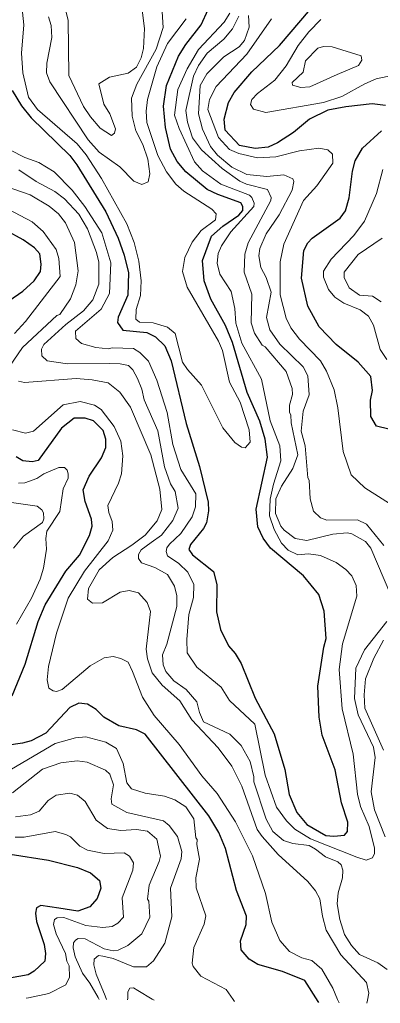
# Model space of a CAD drawing. Extents: x 673.6 to 698.9, y 7012 to 7040.1.
# Drawn here: x 683.856 to 684.692, y 7012.193 to 7014.47 of the extents above; entities that cross this region are included whole.
import ezdxf

# ---------------------------------------------------------------- set-up
doc = ezdxf.new("R2010")
doc.units = 0
doc.header["$LTSCALE"] = 0.032
doc.layers.add('1', color=7, linetype='Continuous', lineweight=25)
doc.layers.add('2', color=7, linetype='Continuous', lineweight=13)

msp = doc.modelspace()

# ---------------------------------------------------------------- linework, layer by layer
at = {"layer": '1'}
for points in [[(684.3398, 7013.0204), (684.3554, 7013.0025), (684.3696, 7012.9792), (684.4017, 7012.8987), (684.4459, 7012.8168), (684.4704, 7012.7336), (684.4804, 7012.6758), (684.4987, 7012.6341), (684.5213, 7012.6067), (684.5659, 7012.581), (684.5842, 7012.5794), (684.6091, 7012.5822), (684.6159, 7012.5901), (684.6167, 7012.6117), (684.6019, 7012.6566), (684.5871, 7012.7334), (684.5573, 7012.8135), (684.5502, 7012.855), (684.547, 7012.9269), (684.5609, 7013.0169), (684.5667, 7013.0374), (684.5619, 7013.1006), (684.5496, 7013.1386), (684.5138, 7013.1819), (684.4372, 7013.2461), (684.4207, 7013.2692), (684.4077, 7013.2958), (684.4041, 7013.3365), (684.4301, 7013.4569), (684.4246, 7013.4985), (684.4129, 7013.5403), (684.383, 7013.6069), (684.3491, 7013.7221), (684.3333, 7013.7618), (684.2988, 7013.8226), (684.2838, 7013.8653), (684.28, 7013.9122), (684.3008, 7013.9682), (684.3271, 7013.9913), (684.364, 7014.017), (684.3733, 7014.0275), (684.3732, 7014.0374), (684.3689, 7014.0454), (684.3151, 7014.0646), (684.2903, 7014.0768), (684.2412, 7014.1177), (684.221, 7014.1411), (684.2056, 7014.1701), (684.1937, 7014.2199), (684.1896, 7014.269), (684.1963, 7014.3171), (684.2244, 7014.3855), (684.241, 7014.4118), (684.2768, 7014.4574), (684.293, 7014.4928)], [(684.7039, 7014.2713), (684.673, 7014.2746), (684.6123, 7014.268), (684.57, 7014.2598), (684.5276, 7014.2394), (684.4904, 7014.2083), (684.4537, 7014.1844), (684.4323, 7014.1745), (684.402, 7014.1713), (684.3652, 7014.1784), (684.3325, 7014.2138), (684.3301, 7014.2396), (684.3398, 7014.2775), (684.3533, 7014.3012), (684.3941, 7014.3485), (684.458, 7014.4098), (684.5301, 7014.4942)], [(683.8386, 7014.3059), (683.8599, 7014.2705), (683.8824, 7014.2422), (683.972, 7014.1551), (683.9885, 7014.1337), (684.0557, 7014.0245), (684.0845, 7013.9636), (684.0984, 7013.9242), (684.1081, 7013.8834), (684.1064, 7013.8322), (684.0843, 7013.7812), (684.0829, 7013.7688), (684.0953, 7013.7509), (684.1505, 7013.7453), (684.1706, 7013.7355), (684.1921, 7013.7145), (684.207, 7013.6795), (684.2421, 7013.535), (684.2731, 7013.4356), (684.293, 7013.3526), (684.2938, 7013.3324), (684.2887, 7013.3047), (684.282, 7013.2915), (684.2517, 7013.2547), (684.2482, 7013.2429), (684.2564, 7013.2307)], [(684.7118, 7013.522), (684.6832, 7013.5288), (684.6702, 7013.551), (684.6694, 7013.5888), (684.6735, 7013.611), (684.67, 7013.6438), (684.6406, 7013.6764), (684.5897, 7013.7174), (684.5505, 7013.7582), (684.5238, 7013.8066), (684.5092, 7013.8715), (684.5148, 7013.9351), (684.5235, 7013.9532), (684.5339, 7013.9638), (684.5987, 7014.01), (684.6114, 7014.0273), (684.6195, 7014.0569), (684.6274, 7014.1192), (684.6339, 7014.1427), (684.6506, 7014.1718), (684.6948, 7014.2122)], [(683.8305, 7013.8189), (683.863, 7013.8413), (683.8893, 7013.8651), (683.904, 7013.887), (683.906, 7013.9035), (683.9028, 7013.9276), (683.8901, 7013.9412), (683.8641, 7013.9603), (683.825, 7013.9814)], [(683.8388, 7012.9043), (683.8685, 7012.978), (683.8986, 7013.0765), (683.9152, 7013.1147), (683.9633, 7013.1928), (683.9945, 7013.2298), (684.0179, 7013.2752), (684.0242, 7013.2968), (684.0223, 7013.3137), (684.0078, 7013.3546), (684.0031, 7013.3816), (684.0173, 7013.4126), (684.0459, 7013.4556), (684.0555, 7013.4795), (684.0555, 7013.4984), (684.0497, 7013.5186), (684.0273, 7013.5412), (684.0079, 7013.5473), (683.9823, 7013.5474), (683.9529, 7013.5239), (683.8988, 7013.4491), (683.885, 7013.4463), (683.8635, 7013.4487), (683.8477, 7013.4578)], [(684.2564, 7013.2307), (684.3054, 7013.192), (684.3128, 7013.1619), (684.312, 7013.0992), (684.3212, 7013.0581), (684.3398, 7013.0204)], [(684.5491, 7012.1942), (684.5475, 7012.1968), (684.5172, 7012.2456), (684.4652, 7012.2661), (684.4077, 7012.2825), (684.3877, 7012.2946), (684.3695, 7012.3162), (684.3679, 7012.3369), (684.3809, 7012.3751), (684.3818, 7012.394), (684.3582, 7012.4535), (684.3332, 7012.5509), (684.3179, 7012.588), (684.2945, 7012.6264), (684.1472, 7012.8153), (684.127, 7012.8258), (684.0861, 7012.835), (684.0513, 7012.8549), (684.0334, 7012.8731), (684.0132, 7012.8848), (683.9932, 7012.8873), (683.9722, 7012.8773), (683.9165, 7012.8182), (683.8827, 7012.8002), (683.8625, 7012.7945), (683.8252, 7012.7898)], [(683.8341, 7012.5382), (683.9228, 7012.5242), (683.9902, 7012.5069), (684.0204, 7012.4949), (684.0406, 7012.4773), (684.0439, 7012.4589), (684.0356, 7012.4353), (684.0186, 7012.4159), (683.9909, 7012.406), (683.9464, 7012.4132), (683.905, 7012.4191), (683.895, 7012.4137), (683.8929, 7012.4014), (683.8953, 7012.3817), (683.9128, 7012.3286), (683.9158, 7012.3077), (683.9139, 7012.2902), (683.8895, 7012.2669), (683.8755, 7012.2589), (683.8103, 7012.2471)]]:
    msp.add_lwpolyline(points, dxfattribs=at)
at = {"layer": '2'}
for points in [[(683.9568, 7014.5132), (683.9684, 7014.4685), (683.9701, 7014.3407), (684.0042, 7014.2687), (684.0199, 7014.2444), (684.0427, 7014.2183), (684.0685, 7014.2015), (684.0759, 7014.2069), (684.0784, 7014.2172), (684.0646, 7014.2516), (684.051, 7014.274), (684.0393, 7014.3214), (684.0645, 7014.3367), (684.1078, 7014.346), (684.1269, 7014.36), (684.1376, 7014.3811), (684.1432, 7014.4032), (684.1451, 7014.4488), (684.1377, 7014.5101)], [(683.8608, 7014.5014), (683.8657, 7014.4578), (683.8601, 7014.3917), (683.8633, 7014.3462), (683.8768, 7014.2903), (683.8973, 7014.262), (683.9892, 7014.1823), (684.0099, 7014.1569), (684.0459, 7014.1017), (684.104, 7013.9967), (684.1214, 7013.9538), (684.1325, 7013.9109), (684.1377, 7013.8653), (684.1361, 7013.8309), (684.126, 7013.7984), (684.1255, 7013.7767), (684.134, 7013.7693), (684.165, 7013.7676), (684.1985, 7013.7577), (684.2161, 7013.7434), (684.2334, 7013.6766), (684.2447, 7013.6596), (684.2776, 7013.6234), (684.3272, 7013.5245), (684.3544, 7013.4908), (684.3698, 7013.4799), (684.3789, 7013.4788), (684.39, 7013.4918), (684.3875, 7013.5202), (684.367, 7013.5843), (684.3426, 7013.6308), (684.326, 7013.704), (684.3169, 7013.7257), (684.2439, 7013.8502), (684.2331, 7013.8868), (684.2388, 7013.9187), (684.2554, 7013.9544), (684.2766, 7013.9812), (684.3102, 7014.0061), (684.3111, 7014.0201), (684.3017, 7014.0308), (684.2365, 7014.0724), (684.218, 7014.0891), (684.1963, 7014.117), (684.1759, 7014.1555), (684.1508, 7014.2313), (684.1493, 7014.2577), (684.1523, 7014.285), (684.1735, 7014.3606), (684.1988, 7014.4141), (684.2417, 7014.4712)], [(684.1853, 7014.5), (684.1888, 7014.4513), (684.1724, 7014.4014), (684.1278, 7014.3203), (684.1148, 7014.2877), (684.1165, 7014.2466), (684.1254, 7014.2125), (684.1411, 7014.1806), (684.1533, 7014.1464), (684.1575, 7014.113), (684.1538, 7014.0943), (684.1392, 7014.0881), (684.1202, 7014.0959), (684.0882, 7014.1286), (684.0405, 7014.163), (684.0151, 7014.1911), (683.9256, 7014.3258), (683.9184, 7014.3468), (683.9189, 7014.3687), (683.9307, 7014.4283), (683.9289, 7014.4562), (683.9225, 7014.4765)], [(684.5964, 7012.9655), (684.604, 7013.0249), (684.6372, 7013.1353), (684.6356, 7013.1597), (684.6261, 7013.1823), (684.6119, 7013.1972), (684.5894, 7013.2131), (684.5532, 7013.2294), (684.5254, 7013.2334), (684.5009, 7013.231), (684.4781, 7013.2413), (684.4631, 7013.2578), (684.4457, 7013.2892), (684.4353, 7013.3214), (684.4367, 7013.3593), (684.444, 7013.3944), (684.4615, 7013.448), (684.4589, 7013.4828), (684.4363, 7013.5409), (684.4162, 7013.6372), (684.3711, 7013.7211), (684.3571, 7013.7671), (684.3547, 7013.8012), (684.3459, 7013.8406), (684.3198, 7013.8807), (684.3137, 7013.9061), (684.3163, 7013.9284), (684.3234, 7013.9464), (684.3456, 7013.9787), (684.3988, 7014.0373), (684.3992, 7014.0449), (684.3943, 7014.0576), (684.3883, 7014.0634), (684.3222, 7014.0887), (684.2795, 7014.1197), (684.2612, 7014.1404), (684.2254, 7014.2178), (684.2151, 7014.2483), (684.2229, 7014.3077), (684.2441, 7014.3559), (684.2706, 7014.4008), (684.33, 7014.4637), (684.3432, 7014.4845)], [(684.3641, 7014.4781), (684.3495, 7014.4485), (684.3295, 7014.4244), (684.2905, 7014.392), (684.2702, 7014.3638), (684.2587, 7014.3391), (684.2414, 7014.2595), (684.2449, 7014.2322), (684.2569, 7014.196), (684.2777, 7014.1682), (684.3253, 7014.125), (684.3659, 7014.0957), (684.3818, 7014.0886), (684.4305, 7014.0762), (684.4385, 7014.0577), (684.4382, 7014.0507), (684.3854, 7013.9532), (684.3778, 7013.9265), (684.3764, 7013.8854), (684.3941, 7013.8341), (684.3926, 7013.7681), (684.3999, 7013.7441), (684.4178, 7013.716), (684.4246, 7013.7124), (684.4736, 7013.6553), (684.4878, 7013.6155), (684.4885, 7013.6021), (684.4814, 7013.5769), (684.4812, 7013.5602), (684.4845, 7013.5552), (684.4854, 7013.5363), (684.5009, 7013.4623), (684.489, 7013.4308), (684.4628, 7013.3901), (684.4495, 7013.3604), (684.4486, 7013.3261), (684.4615, 7013.2972), (684.4692, 7013.2877), (684.4947, 7013.2687), (684.5217, 7013.2643), (684.5816, 7013.2786), (684.615, 7013.2818), (684.626, 7013.2792), (684.6574, 7013.2616), (684.6701, 7013.2465), (684.7162, 7013.1373)], [(684.386, 7014.4796), (684.3875, 7014.4525), (684.3768, 7014.4211), (684.3646, 7014.407), (684.3295, 7014.3835), (684.2899, 7014.3442), (684.2742, 7014.3169), (684.2701, 7014.2516), (684.2797, 7014.2161), (684.298, 7014.1762), (684.3142, 7014.1557), (684.348, 7014.128), (684.3823, 7014.1111), (684.4292, 7014.1062), (684.4683, 7014.1101), (684.4892, 7014.1011), (684.4912, 7014.0951), (684.4873, 7014.0749), (684.4572, 7014.0179), (684.427, 7013.9738), (684.4123, 7013.9397), (684.4106, 7013.9226), (684.4153, 7013.8956), (684.4275, 7013.8726), (684.4385, 7013.839), (684.428, 7013.7802), (684.436, 7013.7518), (684.4586, 7013.7181), (684.5128, 7013.6662), (684.5239, 7013.6452), (684.5272, 7013.6011), (684.5134, 7013.5632), (684.5084, 7013.5168), (684.5174, 7013.4828), (684.524, 7013.4088), (684.5272, 7013.404), (684.529, 7013.3603), (684.5373, 7013.3316), (684.5531, 7013.3163), (684.568, 7013.3107), (684.6389, 7013.3117), (684.6601, 7013.3018), (684.6998, 7013.2523)], [(684.4399, 7014.4715), (684.3823, 7014.3894), (684.3116, 7014.3147), (684.2958, 7014.2851), (684.2923, 7014.2615), (684.3165, 7014.1967), (684.3422, 7014.1694), (684.3638, 7014.1598), (684.4072, 7014.15), (684.4498, 7014.1522), (684.5046, 7014.1662), (684.5494, 7014.1725), (684.5701, 7014.168), (684.5811, 7014.1585), (684.5815, 7014.1378), (684.5445, 7014.0846), (684.5141, 7014.0508), (684.4679, 7013.9501), (684.4599, 7013.9089), (684.4599, 7013.8325), (684.474, 7013.7783), (684.4847, 7013.7564), (684.5045, 7013.7304), (684.5535, 7013.6796), (684.567, 7013.656), (684.5846, 7013.6129), (684.5931, 7013.5709), (684.6055, 7013.4702), (684.6244, 7013.4162), (684.6559, 7013.3858), (684.728, 7013.3406)], [(684.5541, 7014.4698), (684.5259, 7014.4417), (684.5014, 7014.4099), (684.4736, 7014.3631), (684.447, 7014.3299), (684.4071, 7014.299), (684.394, 7014.2849), (684.391, 7014.2731), (684.3979, 7014.2628), (684.4267, 7014.2549), (684.5605, 7014.2779), (684.6025, 7014.2917), (684.6563, 7014.3214), (684.6823, 7014.3323), (684.7331, 7014.3435)], [(683.7978, 7014.186), (683.8679, 7014.1507), (683.9001, 7014.1386), (683.9356, 7014.1176), (683.9778, 7014.0747), (684.007, 7014.0371), (684.0463, 7013.9765), (684.067, 7013.9064), (684.0638, 7013.8359), (684.0447, 7013.7994), (683.985, 7013.7484), (683.9858, 7013.7316), (683.9991, 7013.7201), (684.0327, 7013.7111), (684.0615, 7013.7077), (684.07, 7013.7099), (684.12, 7013.7082), (684.1344, 7013.6993), (684.1547, 7013.679), (684.1739, 7013.6352), (684.1975, 7013.5604), (684.2112, 7013.4862), (684.2292, 7013.4281), (684.2644, 7013.3717), (684.2634, 7013.342), (684.2558, 7013.3187), (684.2295, 7013.28), (684.2033, 7013.2557), (684.1969, 7013.2469), (684.1952, 7013.2382), (684.1983, 7013.2288), (684.2246, 7013.2104), (684.2456, 7013.1905), (684.2593, 7013.1623), (684.2585, 7013.1319), (684.2479, 7013.0929), (684.2431, 7013.0345), (684.2444, 7013.0039), (684.2664, 7012.971), (684.3231, 7012.9246), (684.3421, 7012.8934), (684.4007, 7012.8386), (684.4248, 7012.7208), (684.4513, 7012.6467), (684.4741, 7012.6151), (684.4935, 7012.596), (684.5302, 7012.5737), (684.6378, 7012.5307), (684.6593, 7012.5242), (684.6736, 7012.5295), (684.678, 7012.5393), (684.6783, 7012.5514), (684.666, 7012.6019)], [(684.5979, 7012.3863), (684.5922, 7012.4228), (684.5938, 7012.4483), (684.6045, 7012.4832), (684.605, 7012.5008), (684.6015, 7012.5131), (684.5933, 7012.5201), (684.5647, 7012.5319), (684.5419, 7012.5493), (684.5269, 7012.5579), (684.4894, 7012.5628), (684.4671, 7012.5699), (684.4424, 7012.5902), (684.4276, 7012.6187), (684.3984, 7012.7057), (684.3989, 7012.7169), (684.39, 7012.7527), (684.3694, 7012.7894), (684.3428, 7012.8159), (684.2824, 7012.844), (684.2727, 7012.8661), (684.2665, 7012.8906), (684.242, 7012.9187), (684.2134, 7012.9393), (684.1945, 7012.9606), (684.1885, 7012.9758), (684.1871, 7012.9992), (684.1969, 7013.024), (684.2199, 7013.1111), (684.2199, 7013.1356), (684.2152, 7013.1579), (684.1984, 7013.1856), (684.169, 7013.2013), (684.1386, 7013.2122), (684.1315, 7013.2224), (684.1315, 7013.2318), (684.1373, 7013.2426), (684.1605, 7013.2594), (684.1848, 7013.2765), (684.2113, 7013.3105), (684.2232, 7013.339), (684.2166, 7013.3774), (684.2053, 7013.395), (684.192, 7013.4345), (684.1761, 7013.5177), (684.1443, 7013.5897), (684.1393, 7013.6143), (684.1294, 7013.6388), (684.1184, 7013.6593), (684.1081, 7013.6688), (684.089, 7013.6732), (684.0642, 7013.6738), (683.9665, 7013.6731), (683.9195, 7013.6796), (683.9071, 7013.6918), (683.9067, 7013.7066), (683.9123, 7013.7179), (683.963, 7013.7638), (684.0036, 7013.7954), (684.0253, 7013.8214), (684.0391, 7013.8575), (684.0398, 7013.908), (684.0342, 7013.9307), (684.0128, 7013.9853), (683.9933, 7014.0195), (683.9597, 7014.0549), (683.9377, 7014.0718), (683.8944, 7014.0948), (683.8539, 7014.1219)], [(684.6975, 7014.1224), (684.6828, 7014.0672), (684.6554, 7014.0034), (684.6306, 7013.9703), (684.5783, 7013.9151), (684.5604, 7013.8874), (684.5602, 7013.8738), (684.5721, 7013.8447), (684.5863, 7013.8276), (684.6075, 7013.8136), (684.645, 7013.7982), (684.6645, 7013.7831), (684.6758, 7013.7621), (684.6915, 7013.7062), (684.7071, 7013.6831)], [(683.806, 7014.0895), (683.8801, 7014.0641), (683.9244, 7014.0377), (683.9462, 7014.0198), (683.9625, 7013.9995), (683.9832, 7013.9538), (683.9914, 7013.8883), (683.9862, 7013.8559), (683.9737, 7013.8233), (683.9491, 7013.787), (683.9422, 7013.7847), (683.8622, 7013.7105), (683.8323, 7013.6668)], [(683.8443, 7013.743), (683.8696, 7013.7706), (683.95, 7013.8748), (683.9471, 7013.9167), (683.9405, 7013.9377), (683.9101, 7013.9795), (683.8846, 7014.0017), (683.8292, 7014.0312)], [(684.6962, 7013.9637), (684.6404, 7013.9259), (684.6081, 7013.8854), (684.6079, 7013.8731), (684.6193, 7013.8492), (684.6433, 7013.8318), (684.674, 7013.8293), (684.6936, 7013.8162)], [(683.8536, 7013.6327), (683.8675, 7013.6296), (683.987, 7013.6386), (684.024, 7013.6361), (684.0613, 7013.6286)], [(684.0613, 7013.6286), (684.0882, 7013.6076), (684.113, 7013.5729), (684.16, 7013.4624), (684.1806, 7013.3831), (684.1854, 7013.3356)], [(684.5963, 7012.1935), (684.593, 7012.2014), (684.5817, 7012.228), (684.5563, 7012.2717), (684.5331, 7012.2914), (684.5096, 7012.2979), (684.4812, 7012.3128), (684.4592, 7012.338), (684.4404, 7012.3806), (684.4254, 7012.4467), (684.3956, 7012.5344), (684.3565, 7012.6125), (684.3136, 7012.6787), (684.2781, 7012.7193), (684.2257, 7012.7921), (684.1674, 7012.859), (684.1407, 7012.9013), (684.1175, 7012.9609), (684.1076, 7012.9825), (684.0906, 7012.9912), (684.0724, 7012.9958), (684.0517, 7012.9924), (684.0197, 7012.9739), (683.9548, 7012.9193), (683.9413, 7012.9147), (683.9337, 7012.9157), (683.9233, 7012.9223), (683.92, 7012.9414), (683.9224, 7012.9726), (683.9417, 7013.0496), (683.9683, 7013.1304), (684.006, 7013.1932), (684.0611, 7013.2635), (684.0717, 7013.2878), (684.0703, 7013.3082), (684.0625, 7013.3284), (684.0606, 7013.3449), (684.0851, 7013.397), (684.0917, 7013.4184), (684.0951, 7013.4599), (684.0901, 7013.4939), (684.0749, 7013.5275), (684.0447, 7013.5672), (684.0294, 7013.5772), (683.9964, 7013.5859), (683.9571, 7013.5784), (683.8881, 7013.5167), (683.8695, 7013.5121), (683.8395, 7013.5203)], [(683.8529, 7013.3965), (683.8679, 7013.3977), (683.8958, 7013.4075), (683.9123, 7013.4186), (683.947, 7013.4331), (683.9596, 7013.4328), (683.9662, 7013.4269), (683.9685, 7013.4184), (683.9684, 7013.408), (683.957, 7013.3835), (683.9494, 7013.3309), (683.9192, 7013.2857), (683.9167, 7013.2687), (683.9183, 7013.2441), (683.9109, 7013.2001), (683.9034, 7013.1748), (683.883, 7013.1308), (683.8487, 7013.0702)], [(683.8414, 7013.246), (683.865, 7013.2738), (683.9091, 7013.3056), (683.9118, 7013.3143), (683.9108, 7013.3283), (683.9074, 7013.3352), (683.8964, 7013.3433), (683.8374, 7013.3522)], [(684.1854, 7013.3356), (684.1744, 7013.3093), (684.147, 7013.2764), (684.1161, 7013.2528), (684.0718, 7013.225), (684.0404, 7013.1962), (684.0156, 7013.1531), (684.0129, 7013.1279), (684.0244, 7013.1192), (684.0476, 7013.1193), (684.089, 7013.144), (684.1098, 7013.1479), (684.1313, 7013.1428), (684.1517, 7013.1204), (684.159, 7013.0999), (684.1493, 7013.0121), (684.1525, 7012.9897), (684.1634, 7012.9577), (684.1859, 7012.9288), (684.2273, 7012.8932), (684.2553, 7012.849), (684.3158, 7012.7842), (684.3477, 7012.7419), (684.371, 7012.6956), (684.4068, 7012.5951), (684.4182, 7012.5784), (684.4552, 7012.5371), (684.5236, 7012.4744), (684.5414, 7012.4532), (684.5519, 7012.4343), (684.5577, 7012.3941), (684.5664, 7012.362), (684.6002, 7012.305), (684.6596, 7012.2405), (684.6654, 7012.216), (684.6621, 7012.1997), (684.6607, 7012.1926)], [(684.7072, 7013.0766), (684.6551, 7013.0106), (684.6352, 7012.9688), (684.6324, 7012.8985), (684.6404, 7012.8603), (684.676, 7012.7856), (684.68, 7012.7617), (684.6703, 7012.6823), (684.6787, 7012.6402), (684.7031, 7012.5782)], [(684.6996, 7013.0334), (684.6765, 7012.9919), (684.6572, 7012.9441), (684.6546, 7012.907), (684.6561, 7012.8757), (684.6992, 7012.7783)], [(684.666, 7012.6019), (684.6462, 7012.6483), (684.639, 7012.6771), (684.6291, 7012.7695), (684.6037, 7012.8743), (684.5964, 7012.9655)], [(683.8367, 7012.7345), (683.9386, 7012.7937), (683.9854, 7012.8074), (684.0091, 7012.8094), (684.0553, 7012.7972), (684.0802, 7012.7828), (684.0958, 7012.7478), (684.1044, 7012.7028), (684.1151, 7012.689), (684.147, 7012.6789), (684.1914, 7012.6723), (684.2156, 7012.6636), (684.2412, 7012.6475), (684.2593, 7012.6193), (684.2645, 7012.5759), (684.2675, 7012.5718), (684.2667, 7012.5599), (684.2725, 7012.5264), (684.2644, 7012.4831), (684.2648, 7012.4596), (684.2874, 7012.3949), (684.2837, 7012.3758), (684.2593, 7012.3218), (684.256, 7012.2856), (684.2581, 7012.278), (684.2756, 7012.2558), (684.3344, 7012.2246), (684.3506, 7012.2014), (684.3536, 7012.1971)], [(684.0574, 7012.2014), (684.0539, 7012.21), (684.0335, 7012.2598), (684.0281, 7012.2815), (684.029, 7012.2947), (684.0384, 7012.3035), (684.0485, 7012.3021), (684.0723, 7012.2965), (684.12, 7012.2773), (684.1497, 7012.277), (684.1665, 7012.2909), (684.1926, 7012.3316), (684.2085, 7012.3932), (684.2056, 7012.4593), (684.2304, 7012.5268), (684.2315, 7012.5441), (684.2215, 7012.5785), (684.2024, 7012.6042), (684.1894, 7012.6153), (684.104, 7012.6341), (684.0698, 7012.6539), (684.0678, 7012.6657), (684.0735, 7012.6986), (684.0646, 7012.7231), (684.0546, 7012.7325), (684.0125, 7012.7511), (683.9895, 7012.7543), (683.9512, 7012.7496), (683.9085, 7012.7345), (683.8391, 7012.6796)], [(683.8465, 7012.6246), (683.881, 7012.6286), (683.9011, 7012.6371), (683.9222, 7012.662), (683.9403, 7012.6746), (683.9725, 7012.6788), (683.9897, 7012.6745), (684.0079, 7012.6598), (684.0335, 7012.6164), (684.0593, 7012.5973), (684.0907, 7012.5926), (684.127, 7012.5949), (684.1522, 7012.5908), (684.1737, 7012.5726), (684.1821, 7012.5329), (684.1795, 7012.5206), (684.1558, 7012.4664), (684.1519, 7012.4334), (684.1551, 7012.429), (684.1574, 7012.392), (684.1394, 7012.3534), (684.1068, 7012.3264), (684.0842, 7012.3158), (684.0728, 7012.3139), (684.052, 7012.319), (684.0079, 7012.3418), (683.9913, 7012.3427), (683.985, 7012.3391), (683.9809, 7012.3327), (683.98, 7012.3208), (683.9844, 7012.2999), (684.0015, 7012.2626), (684.0187, 7012.2396), (684.0376, 7012.2063), (684.0402, 7012.2017)], [(683.8711, 7012.2042), (683.8768, 7012.2054), (683.9238, 7012.2152), (683.963, 7012.2354), (683.9716, 7012.2528), (683.9708, 7012.2797), (683.9652, 7012.29), (683.9622, 7012.3082), (683.9403, 7012.3538), (683.9341, 7012.3747), (683.9369, 7012.3864), (683.943, 7012.3904), (683.9583, 7012.3911), (684.0092, 7012.3731), (684.0485, 7012.3681), (684.0703, 7012.3706), (684.0833, 7012.3785), (684.0965, 7012.3922), (684.0933, 7012.4368), (684.1179, 7012.5009), (684.1195, 7012.5177), (684.1107, 7012.533), (684.098, 7012.5407), (684.052, 7012.5391), (684.013, 7012.547), (683.9957, 7012.5561), (683.9739, 7012.5778), (683.9629, 7012.5837), (683.9379, 7012.59), (683.866, 7012.5769), (683.8452, 7012.5769)], [(684.7077, 7012.2706), (684.6864, 7012.2861), (684.6438, 7012.3059), (684.6254, 7012.3261), (684.6086, 7012.3521), (684.5979, 7012.3863)], [(684.1674, 7012.1998), (684.1631, 7012.2024), (684.1302, 7012.2223), (684.1201, 7012.2286), (684.1114, 7012.2275), (684.1069, 7012.2189), (684.1066, 7012.2047), (684.1062, 7012.2007)]]:
    msp.add_lwpolyline(points, dxfattribs=at)
msp.add_lwpolyline([(684.5917, 7014.3428), (684.6416, 7014.3637), (684.6487, 7014.3761), (684.6471, 7014.3862), (684.5802, 7014.4069), (684.5605, 7014.4078), (684.547, 7014.4036), (684.5182, 7014.3745), (684.5131, 7014.3484), (684.4878, 7014.3241), (684.488, 7014.3183), (684.5075, 7014.3124), (684.5283, 7014.3142)], close=True, dxfattribs=at)

doc.saveas('drawing.dxf')
